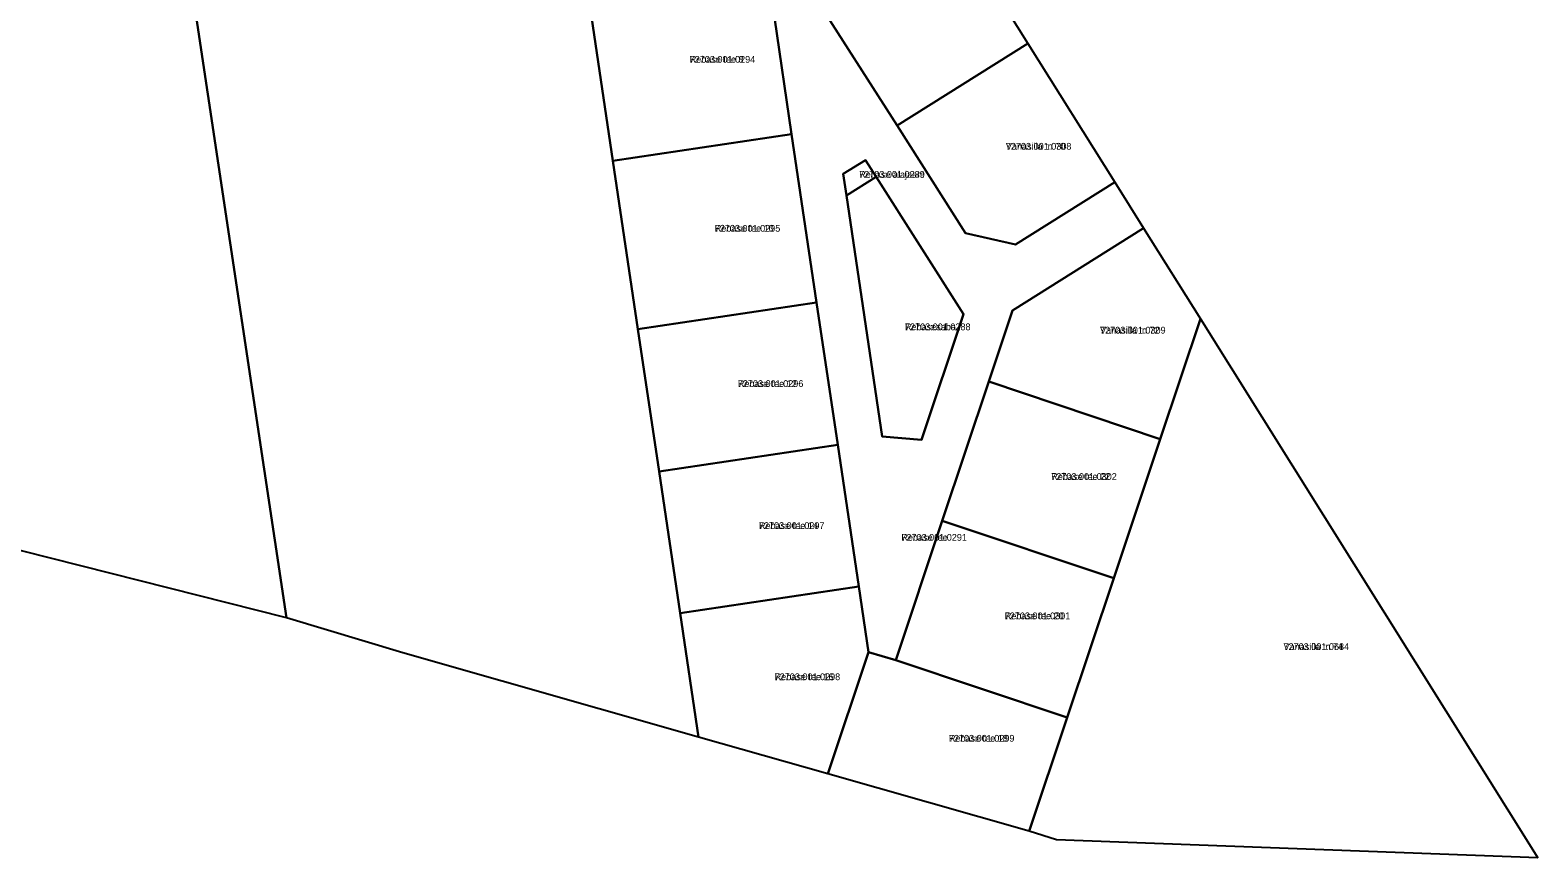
# Model space of a CAD drawing. Extents: x 504287 to 537970, y 6539941 to 6586214.
# Drawn here: x 536255.3 to 536588.9, y 6578776 to 6578959 of the extents above; entities that cross this region are included whole.
import ezdxf

# ---------------------------------------------------------------- set-up
doc = ezdxf.new("R2010")
doc.units = 0
for name, color, linetype in [('L_AADRESS', 7, 'Continuous'), ('PIIR', 7, 'Continuous'), ('TUNNUS', 7, 'Continuous')]:
    doc.layers.add(name, color=color, linetype=linetype)

msp = doc.modelspace()

# ---------------------------------------------------------------- linework, layer by layer
at = {"layer": 'PIIR'}
for points in [[(536312.03, 6578829.02), (536292.07, 6578962.03), (536213.03, 6579112.24), (536212.19, 6579113.84), (536281.07, 6579140.21), (536281.62, 6579139.32), (536299.14, 6579110.91), (536312.82, 6579088.8), (536327.5, 6579064.97), (536329.63, 6579061.57), (536334.11, 6579053.27), (536350.8, 6579022.36), (536367.15, 6578992.05), (536377.99, 6578971.97), (536379.49, 6578961.91), (536384.23, 6578930.1), (536389.77, 6578892.86), (536394.46, 6578861.41), (536399.13, 6578830.06), (536403.21, 6578802.68), (536337.74, 6578821.29)], [(536220.33, 6578996.69), (536220.24, 6578997.26), (536215.77, 6579005.75), (536180.93, 6579072.05), (536169.24, 6579094.31), (536213.03, 6579112.24), (536292.07, 6578962.03), (536312.03, 6578829.02), (536240.5, 6578847.09), (536239.05, 6578857.76), (536229.01, 6578932.25)], [(536394.51, 6579009.23), (536398.74, 6579011.88), (536428.71, 6579030.7), (536435.74, 6579020.94), (536416.07, 6579008.59), (536412.81, 6578996.28), (536427.38, 6578969.13), (536428.6, 6578966.86), (536447.1, 6578937.87), (536462.27, 6578914.11), (536473.35, 6578911.62), (536495.26, 6578925.38), (536501.63, 6578915.21), (536472.62, 6578896.99), (536467.38, 6578881.26), (536457.11, 6578850.46), (536446.83, 6578819.65), (536440.78, 6578821.43), (536438.63, 6578835.94), (536433.98, 6578867.3), (536429.32, 6578898.75), (536423.79, 6578935.99), (536419.97, 6578961.8), (536413.71, 6578973.46)], [(536427.38, 6578969.13), (536456.48, 6578987.4), (536461.16, 6578979.82), (536476.05, 6578956.05), (536447.1, 6578937.87), (536428.6, 6578966.86)], [(536379.49, 6578961.91), (536413.71, 6578973.46), (536419.97, 6578961.8), (536423.79, 6578935.99), (536384.23, 6578930.1)], [(536447.1, 6578937.87), (536476.05, 6578956.05), (536495.26, 6578925.38), (536473.35, 6578911.62), (536462.27, 6578914.11)], [(536384.23, 6578930.1), (536423.79, 6578935.99), (536429.32, 6578898.75), (536389.78, 6578892.86)], [(536435.21, 6578927.18), (536440.1, 6578930.25), (536442.47, 6578926.55), (536435.91, 6578922.43)], [(536435.21, 6578927.18), (536435.91, 6578922.43), (536443.81, 6578869.17), (536452.55, 6578868.4), (536461.82, 6578896.22), (536442.47, 6578926.55), (536440.1, 6578930.25)], [(536435.91, 6578922.43), (536442.47, 6578926.55), (536461.82, 6578896.22), (536452.55, 6578868.4), (536443.81, 6578869.17)], [(536472.62, 6578896.99), (536501.63, 6578915.21), (536514.21, 6578895.13), (536505.33, 6578868.57), (536467.38, 6578881.26)], [(536389.78, 6578892.86), (536429.32, 6578898.75), (536433.98, 6578867.3), (536394.46, 6578861.41)], [(536588.87, 6578775.97), (536482.42, 6578779.98), (536476.36, 6578781.88), (536484.75, 6578806.98), (536495.04, 6578837.79), (536505.33, 6578868.57), (536514.21, 6578895.13)], [(536467.38, 6578881.26), (536505.33, 6578868.57), (536495.04, 6578837.79), (536457.11, 6578850.46)], [(536394.46, 6578861.41), (536433.98, 6578867.3), (536438.63, 6578835.94), (536399.13, 6578830.06)], [(536457.11, 6578850.46), (536495.04, 6578837.79), (536484.75, 6578806.98), (536446.83, 6578819.65)], [(536399.13, 6578830.06), (536438.63, 6578835.94), (536440.78, 6578821.43), (536431.81, 6578794.55), (536403.21, 6578802.68)], [(536440.78, 6578821.43), (536446.83, 6578819.65), (536484.75, 6578806.98), (536476.36, 6578781.88), (536431.81, 6578794.55)]]:
    msp.add_lwpolyline(points, close=True, dxfattribs=at)

# ---------------------------------------------------------------- texts
at = {"layer": 'L_AADRESS'}
for s, p in [('Rebase tee 8', (536401.23, 6578951.78)), ('Vanasilla tn 70', (536471.18, 6578932.55)), ('Rebase alajaam', (536438.73, 6578926.34)), ('Rebase tee 10', (536406.78, 6578914.42)), ('Rebasesaba', (536448.86, 6578892.63)), ('Vanasilla tn 72', (536492.02, 6578891.89)), ('Rebase tee 12', (536411.88, 6578880.08)), ('Rebase tee 22', (536481.22, 6578859.53)), ('Rebase tee 14', (536416.55, 6578848.68)), ('Rebase tee', (536448.07, 6578846.08)), ('Rebase tee 20', (536470.93, 6578828.72)), ('Vanasilla tn 74', (536532.61, 6578821.92)), ('Rebase tee 16', (536420.03, 6578815.25)), ('Rebase tee 18', (536458.58, 6578801.65))]:
    msp.add_text(s, height=1.5, dxfattribs=at).set_placement(p)
at = {"layer": 'TUNNUS'}
for s, p in [('72703:001:0294', (536401.23, 6578951.78)), ('72703:001:0308', (536471.18, 6578932.55)), ('72703:001:0289', (536438.73, 6578926.34)), ('72703:001:0295', (536406.78, 6578914.42)), ('72703:001:0288', (536448.86, 6578892.63)), ('72703:001:0309', (536492.02, 6578891.89)), ('72703:001:0296', (536411.88, 6578880.08)), ('72703:001:0302', (536481.22, 6578859.53)), ('72703:001:0297', (536416.55, 6578848.68)), ('72703:001:0291', (536448.07, 6578846.08)), ('72703:001:0301', (536470.93, 6578828.72)), ('72703:001:0684', (536532.61, 6578821.92)), ('72703:001:0298', (536420.03, 6578815.25)), ('72703:001:0299', (536458.58, 6578801.65))]:
    msp.add_text(s, height=1.5, dxfattribs=at).set_placement(p)

doc.saveas('drawing.dxf')
